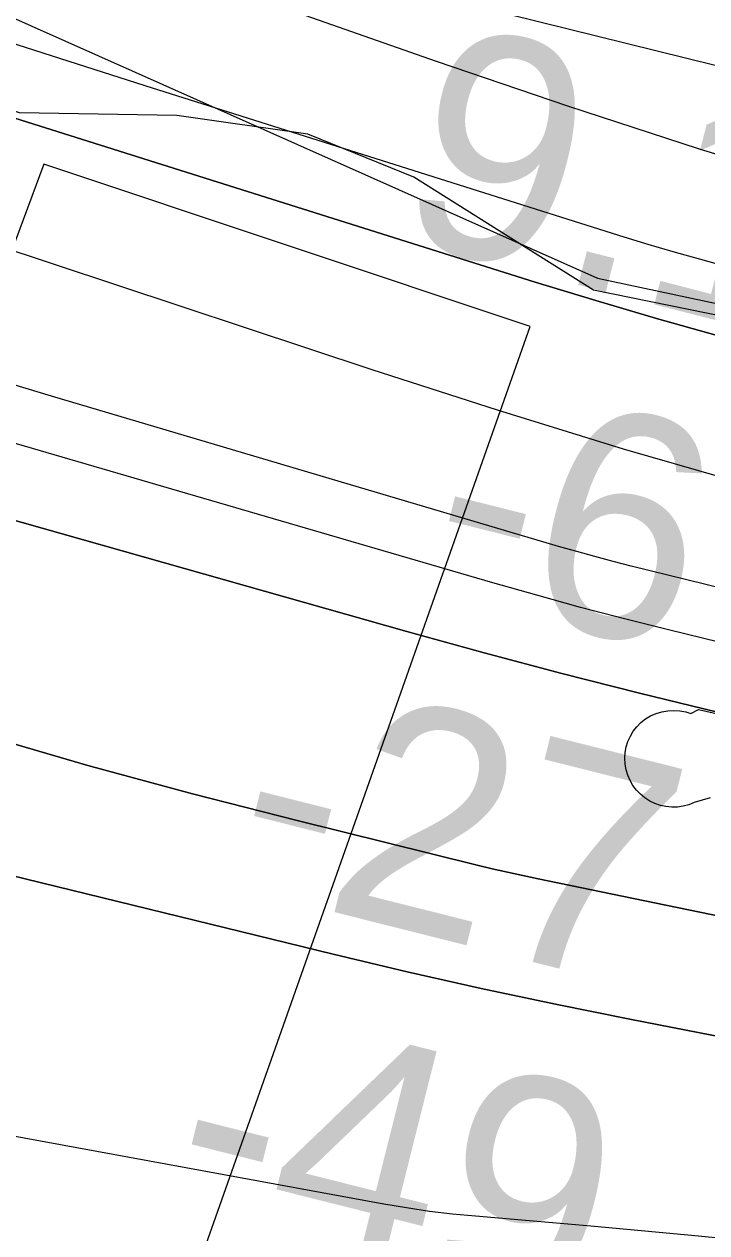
# Model space of a CAD drawing. Extents: x 3567028 to 3605064, y 510945 to 536587.
# Drawn here: x 3592053.9 to 3592258.6, y 524264.7 to 524626.9 of the extents above; entities that cross this region are included whole.
import ezdxf

# ---------------------------------------------------------------- set-up
doc = ezdxf.new("R2010")
doc.units = 0
for name, color, linetype in [('V-CHAN-DOCK', 7, 'Continuous'), ('V-GRID-MAJR', 7, 'Continuous'), ('V-RIVR-EDGE', 7, 'Continuous'), ('V-RIVR-RANG', 7, 'Continuous'), ('V-RRAP-FSHR', 7, 'Continuous'), ('V-RRAP-RVMT', 7, 'Continuous'), ('V-SITE-VEGE', 7, 'Continuous'), ('V-TOPO-DPTH', 7, 'Continuous'), ('V-TOPO-MAJR', 7, 'Continuous'), ('V-TOPO-MINR', 7, 'Continuous'), ('V-TOPO-WATR', 7, 'Continuous')]:
    doc.layers.add(name, color=color, linetype=linetype)

msp = doc.modelspace()

# ---------------------------------------------------------------- linework, layer by layer
at = {"layer": 'V-CHAN-DOCK'}
msp.add_lwpolyline([(3592259.61, 524395.032), (3592254.742, 524393.643), (3592253.1380000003, 524393.002), (3592251.471, 524392.553), (3592249.761, 524392.306), (3592248.037, 524392.263), (3592246.316, 524392.424), (3592244.631, 524392.787), (3592242.997, 524393.348), (3592241.4420000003, 524394.1), (3592239.986, 524395.027), (3592238.653, 524396.123), (3592237.457, 524397.368), (3592236.416, 524398.747), (3592235.548, 524400.24), (3592234.862, 524401.823), (3592234.3680000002, 524403.477), (3592234.073, 524405.177), (3592233.983, 524406.902), (3592234.098, 524408.6240000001), (3592234.415, 524410.322), (3592234.932, 524411.968), (3592235.6380000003, 524413.5430000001), (3592236.529, 524415.022), (3592237.586, 524416.386), (3592238.798, 524417.617), (3592240.148, 524418.692), (3592241.71, 524419.599), (3592243.367, 524420.318), (3592245.1, 524420.836), (3592246.878, 524421.15), (3592248.682, 524421.25), (3592250.484, 524421.1410000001), (3592252.264, 524420.8200000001), (3592253.747, 524420.3690000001), (3592256.0870000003, 524421.514), (3592358.717, 524398.255)], dxfattribs=at)
at = {"layer": 'V-GRID-MAJR'}
msp.add_spline([(3592345.91, 516527.14400000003), (3592293.9250000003, 522584.81), (3592241.914, 528645.559), (3592189.9020000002, 534706.322), (3592189.876, 534709.392)], degree=3, dxfattribs=at)
at = {"layer": 'V-RIVR-EDGE'}
msp.add_lwpolyline([(3592563.7771600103, 524439.7492607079), (3592430.2398394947, 524454.7849095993), (3592376.981393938, 524474.523868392), (3592336.5855927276, 524492.3928403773), (3592304.7815537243, 524515.755110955), (3592291.9492111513, 524529.87956406), (3592264.3993883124, 524539.1385927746), (3592224.592068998, 524547.2024766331), (3592170.755747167, 524581.035586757), (3592138.925951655, 524593.9815609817), (3592099.7252953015, 524599.5930364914), (3592052.547115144, 524600.3224216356), (3592015.8155331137, 524613.2805165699), (3591929.5063906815, 524647.8066497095), (3591905.0292749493, 524660.7344428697), (3591890.9684555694, 524673.6364795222), (3591875.0512851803, 524679.1903816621), (3591837.0760754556, 524684.7988269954), (3591641.20612149, 524766.7758562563)], dxfattribs=at)
at = {"layer": 'V-RRAP-FSHR'}
msp.add_lwpolyline([(3588917.040449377, 525761.3117170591), (3589447.585089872, 525584.6000368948), (3590826.4400031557, 525099.1748844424), (3591118.312771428, 524987.3008363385), (3591395.833155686, 524875.0581482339), (3591763.707204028, 524756.5055721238), (3592225.8015404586, 524550.853603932), (3592906.7820210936, 524405.0155237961), (3593563.3339577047, 524292.2075876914), (3594407.3823424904, 524107.91216351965), (3594566.647110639, 524086.37949149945), (3595126.746439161, 524010.20822742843), (3595621.594439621, 523977.2579553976), (3596093.5662800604, 523947.59881937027), (3596400.026952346, 523918.9391073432), (3596892.9477848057, 523935.06096335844), (3597072.022856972, 523933.26896335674), (3597276.9457371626, 523951.1828193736), (3597524.663625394, 523991.4546914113)], dxfattribs=at)
at = {"layer": 'V-RRAP-RVMT'}
msp.add_lwpolyline([(3592048.8820000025, 524092.30400000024), (3592205.5810000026, 524536.3100000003), (3592059.8520000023, 524584.9940000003), (3592050.0500000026, 524558.5910000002), (3592020.6360000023, 524567.5540000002), (3591924.917000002, 524309.9750000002), (3591900.3680000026, 524318.8650000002), (3592002.1920000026, 524595.5120000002), (3591922.2200000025, 524625.2220000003), (3591937.9150000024, 524668.8390000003), (3591819.5570000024, 524713.3570000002), (3591821.1880000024, 524719.0510000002), (3591729.7290000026, 524752.0540000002)], dxfattribs=at)
at = {"layer": 'V-SITE-VEGE'}
msp.add_lwpolyline([(3592642.2970000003, 524475.837), (3592519.085, 524514.792), (3592416.804, 524540.577), (3592382.115, 524553.16), (3592370.753, 524559.148), (3592364.177, 524567.526), (3592352.225, 524586.677), (3592279.254, 524610.049), (3592163.217, 524638.832), (3592062.132, 524664.6140000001), (3592050.169, 524668.21), (3592040.603, 524675.993), (3592037.017, 524682.575), (3592037.619, 524690.949), (3592042.407, 524695.135), (3592050.784, 524695.727), (3592066.3340000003, 524690.933), (3592136.912, 524671.7490000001), (3592145.887, 524670.549), (3592210.489, 524661.54), (3592345.671, 524633.343), (3592449.74, 524597.986), (3592560.992, 524566.814), (3592659.687, 524545.8200000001)], dxfattribs=at)
at = {"layer": 'V-TOPO-DPTH'}
for points in [[(3590323.68681548, 525151.5626347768), (3590413.810761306, 525123.4513554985), (3590503.871281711, 525095.135512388), (3591098.5893299, 524907.0382582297), (3591112.429683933, 524902.6219589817), (3591126.2547347, 524898.1586682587), (3591140.0568305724, 524893.6248903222), (3591153.8436231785, 524889.0441209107), (3591327.1190109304, 524830.9807049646), (3591427.6207845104, 524797.6060458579), (3591528.2409036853, 524764.5954473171), (3591629.0385412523, 524732.1309396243), (3591729.9545244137, 524700.0304924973), (3592207.1558674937, 524549.6606315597), (3592225.2748732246, 524544.108299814), (3592243.448869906, 524538.7479962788), (3592261.7053530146, 524533.6757350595), (3592280.0168270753, 524528.7955020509), (3592974.0763386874, 524349.6857447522)], [(3590323.68681548, 525151.5626347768), (3590413.810761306, 525123.4513554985), (3590503.871281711, 525095.135512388), (3591098.5893299, 524907.0382582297), (3591112.429683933, 524902.6219589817), (3591126.2547347, 524898.1586682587), (3591140.0568305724, 524893.6248903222), (3591153.8436231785, 524889.0441209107), (3591327.1190109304, 524830.9807049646), (3591427.6207845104, 524797.6060458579), (3591528.2409036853, 524764.5954473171), (3591629.0385412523, 524732.1309396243), (3591729.9545244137, 524700.0304924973), (3592207.1558674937, 524549.6606315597), (3592225.2748732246, 524544.108299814), (3592243.448869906, 524538.7479962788), (3592261.7053530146, 524533.6757350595), (3592280.0168270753, 524528.7955020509), (3592974.0763386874, 524349.6857447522)], [(3589988.6484683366, 525127.8094542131), (3590793.829785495, 524859.5143330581), (3590842.510871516, 524843.2859449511), (3590891.189024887, 524827.0487688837), (3590939.862779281, 524810.7984108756), (3590988.533601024, 524794.5392649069), (3591073.4796603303, 524766.1490991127), (3591079.680973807, 524764.0961179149), (3591085.8899145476, 524762.0666987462), (3591092.1102961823, 524760.0726226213), (3591098.3383050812, 524758.1021085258), (3591257.8877860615, 524708.1200240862), (3591344.0024366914, 524681.5321557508), (3591430.258638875, 524655.4188996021), (3591516.727168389, 524630.0175617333), (3591603.3372494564, 524605.0908360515), (3592168.688537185, 524444.9007792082), (3592191.8669587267, 524438.4960560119), (3592215.097927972, 524432.2934132), (3592238.407718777, 524426.3938909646), (3592261.770057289, 524420.6964491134), (3592817.0303820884, 524289.1091534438)], [(3592817.0303820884, 524289.1091534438), (3592261.770057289, 524420.6964491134), (3592238.407718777, 524426.3938909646), (3592215.097927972, 524432.2934132), (3592191.8669587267, 524438.4960560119), (3592168.688537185, 524444.9007792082), (3591603.3372494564, 524605.0908360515), (3591516.727168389, 524630.0175617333), (3591430.258638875, 524655.4188996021), (3591344.0024366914, 524681.5321557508), (3591257.8877860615, 524708.1200240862), (3591098.3383050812, 524758.1021085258), (3591092.1102961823, 524760.0726226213), (3591085.8899145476, 524762.0666987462), (3591079.680973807, 524764.0961179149), (3591073.4796603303, 524766.1490991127), (3590988.533601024, 524794.5392649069), (3590939.862779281, 524810.7984108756), (3590891.189024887, 524827.0487688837), (3590842.510871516, 524843.2859449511), (3590793.829785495, 524859.5143330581), (3589988.6484683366, 525127.8094542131)], [(3593130.5295451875, 524367.0749043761), (3592496.862621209, 524523.2193031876), (3592456.537349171, 524533.3693544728), (3592416.2825948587, 524543.7864170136), (3592376.133617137, 524554.6039964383), (3592336.0551571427, 524565.6885871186), (3592296.14643856, 524577.343457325), (3592256.393382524, 524589.4912305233), (3592216.873820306, 524602.3783582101), (3592177.509920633, 524615.7583888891), (3591323.176348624, 524915.0697746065)], [(3590320.3537605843, 524814.283827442), (3590441.933590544, 524782.4342732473), (3590563.6983482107, 524751.322428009), (3590685.740497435, 524721.3171462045), (3590807.9675743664, 524692.0495733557), (3590998.8449611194, 524647.2585553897), (3591025.72617426, 524640.7620879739), (3591052.546222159, 524634.0286628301), (3591079.2745221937, 524626.9398010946), (3591105.941656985, 524619.6139816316), (3591305.8002612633, 524563.2807321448), (3591432.5257982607, 524528.2755162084), (3591559.4845998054, 524494.1567678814), (3591686.7932981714, 524461.3677209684), (3591814.3352610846, 524429.4651416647), (3592146.5838840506, 524348.2023498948), (3592168.735561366, 524342.9512959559), (3592190.9335877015, 524337.9113322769), (3592213.2011375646, 524333.1880039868), (3592235.5150364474, 524328.6757659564), (3592400.287337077, 524296.5757350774), (3592504.9720154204, 524275.92483517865), (3592609.589831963, 524254.9445676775)], [(3592609.589831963, 524254.9445676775), (3592504.9720154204, 524275.92483517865), (3592400.287337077, 524296.5757350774), (3592235.5150364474, 524328.6757659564), (3592213.2011375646, 524333.1880039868), (3592190.9335877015, 524337.9113322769), (3592168.735561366, 524342.9512959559), (3592146.5838840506, 524348.2023498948), (3591814.3352610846, 524429.4651416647), (3591686.7932981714, 524461.3677209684), (3591559.4845998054, 524494.1567678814), (3591432.5257982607, 524528.2755162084), (3591305.8002612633, 524563.2807321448), (3591105.941656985, 524619.6139816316), (3591079.2745221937, 524626.9398010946), (3591052.546222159, 524634.0286628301), (3591025.72617426, 524640.7620879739), (3590998.8449611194, 524647.2585553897), (3590807.9675743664, 524692.0495733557), (3590685.740497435, 524721.3171462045), (3590563.6983482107, 524751.322428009), (3590441.933590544, 524782.4342732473), (3590320.3537605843, 524814.283827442)], [(3593081.560008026, 524272.62830111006), (3592507.314776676, 524400.1267800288), (3592460.1302255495, 524410.7684071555), (3592412.9946533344, 524421.6195888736), (3592365.932549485, 524432.7851024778), (3592318.9194245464, 524444.1601706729), (3592235.9206887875, 524464.5355605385), (3592230.454109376, 524465.918684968), (3592225.001443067, 524467.3532108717), (3592219.5696464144, 524468.8648389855), (3592214.151762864, 524470.4278685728), (3592062.1035933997, 524515.4621106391), (3591980.8079825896, 524540.0115401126), (3591899.6935480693, 524565.1350990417), (3591818.8508779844, 524591.1198521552), (3591738.1893841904, 524617.6787347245)], [(3593081.560008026, 524272.62830111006), (3592507.314776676, 524400.1267800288), (3592460.1302255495, 524410.7684071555), (3592412.9946533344, 524421.6195888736), (3592365.932549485, 524432.7851024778), (3592318.9194245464, 524444.1601706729), (3592235.9206887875, 524464.5355605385), (3592230.454109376, 524465.918684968), (3592225.001443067, 524467.3532108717), (3592219.5696464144, 524468.8648389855), (3592214.151762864, 524470.4278685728), (3592062.1035933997, 524515.4621106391), (3591980.8079825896, 524540.0115401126), (3591899.6935480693, 524565.1350990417), (3591818.8508779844, 524591.1198521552), (3591738.1893841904, 524617.6787347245)], [(3591756.93168778, 524503.8461214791), (3591809.5150697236, 524486.9874409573), (3591862.1206381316, 524470.1985177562), (3591914.759486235, 524453.514230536), (3591967.420520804, 524436.8997006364), (3592010.8628119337, 524423.2411552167), (3592041.9015940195, 524413.8016095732), (3592073.049957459, 524404.7529357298), (3592104.3626929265, 524396.2905695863), (3592135.7850097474, 524388.2190752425), (3592189.6994719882, 524374.9082397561), (3592194.2529280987, 524373.812619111), (3592198.814537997, 524372.7530705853), (3592203.3883785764, 524371.7476302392), (3592207.970372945, 524370.7782620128), (3592246.3118608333, 524362.903695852), (3592270.068078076, 524358.0113764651), (3592293.8207774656, 524353.1020825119), (3592317.5682000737, 524348.1673267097), (3592341.312104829, 524343.2155963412), (3593041.766337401, 524196.7458210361)], [(3593041.766337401, 524196.7458210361), (3592341.312104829, 524343.2155963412), (3592317.5682000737, 524348.1673267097), (3592293.8207774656, 524353.1020825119), (3592270.068078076, 524358.0113764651), (3592246.3118608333, 524362.903695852), (3592207.970372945, 524370.7782620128), (3592203.3883785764, 524371.7476302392), (3592198.814537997, 524372.7530705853), (3592194.2529280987, 524373.812619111), (3592189.6994719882, 524374.9082397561), (3592135.7850097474, 524388.2190752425), (3592104.3626929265, 524396.2905695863), (3592073.049957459, 524404.7529357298), (3592041.9015940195, 524413.8016095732), (3592010.8628119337, 524423.2411552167), (3591967.420520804, 524436.8997006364), (3591914.759486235, 524453.514230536), (3591862.1206381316, 524470.1985177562), (3591809.5150697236, 524486.9874409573), (3591756.93168778, 524503.8461214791)]]:
    msp.add_lwpolyline(points, dxfattribs=at)
at = {"layer": 'V-TOPO-MAJR'}
msp.add_lwpolyline([(3592762.627838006, 524190.5719258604), (3592352.5871473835, 524252.0784019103), (3592333.8771271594, 524254.7494114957), (3592315.1447883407, 524257.2431723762), (3592296.3789716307, 524259.4710601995), (3592277.590836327, 524261.52169931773), (3592272.224611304, 524262.06892378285), (3592256.0988598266, 524263.6701593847), (3592239.9677994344, 524265.21434154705), (3592223.8287756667, 524266.6729435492), (3592207.6844429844, 524268.0744921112), (3592189.2034357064, 524269.6295258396), (3592182.309011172, 524270.31113588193), (3592175.432400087, 524271.1263105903), (3592168.5825091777, 524272.14183229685), (3592161.7504317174, 524273.290918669), (3591907.4045746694, 524319.8972775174), (3591773.4141811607, 524344.4565990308)], dxfattribs=at)
at = {"layer": 'V-TOPO-MINR'}
for points in [[(3592616.214433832, 524400.7275617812), (3592539.3001991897, 524418.9933919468), (3592462.6080273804, 524438.170222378), (3592386.0638974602, 524457.9543863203), (3592309.571021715, 524478.2100376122), (3592271.488361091, 524488.6709565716), (3592233.5442100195, 524499.5967529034), (3592195.807823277, 524511.2198652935), (3592158.209946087, 524523.3078550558), (3591263.3019212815, 524820.1534026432), (3591239.0750651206, 524828.2292717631), (3591214.864260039, 524836.3527457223), (3591190.677531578, 524844.5476269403), (3591166.506854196, 524852.7901129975), (3591126.3262169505, 524866.558395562), (3591122.2550489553, 524867.943941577), (3591118.180084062, 524869.3181505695), (3591114.099423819, 524870.6753540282), (3591110.014966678, 524872.0212204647), (3591105.925108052, 524873.3506041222), (3591101.8318446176, 524874.6693485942), (3591097.733473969, 524875.9721342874), (3591093.631698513, 524877.2642807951), (3590005.0277656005, 525217.8678284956)], [(3592619.967241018, 524462.7492419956), (3592526.9855863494, 524486.2795999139), (3592434.091989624, 524510.1621243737), (3592264.966587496, 524554.1556929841), (3592256.720066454, 524556.3692297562), (3592248.497966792, 524558.6675886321), (3592240.312499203, 524561.0931806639), (3592232.151452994, 524563.6035947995), (3592090.2009895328, 524608.4767923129), (3592011.169455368, 524633.7506042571), (3591932.2531327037, 524659.3752427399), (3591853.5096272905, 524685.5261210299), (3591774.8813333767, 524712.0278258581), (3591193.864092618, 524910.0220819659), (3591164.484913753, 524919.9471642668), (3591135.0714288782, 524929.7685957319), (3591105.606484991, 524939.4345509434), (3591076.1072350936, 524948.996855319), (3590672.336520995, 525078.7035620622), (3590556.0704078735, 525115.9668129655), (3590439.7711745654, 525153.1261661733), (3590323.4222609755, 525190.1296728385)], [(3592669.8555281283, 524343.0989578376), (3592557.42812116, 524369.7716954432), (3592445.107902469, 524396.9024609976), (3592247.1000066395, 524445.371279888), (3592233.8873814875, 524448.6978736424), (3592220.7057405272, 524452.1400037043), (3592207.5705758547, 524455.7554382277), (3592194.466395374, 524459.486409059), (3591442.057537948, 524679.0762187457), (3591383.652040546, 524696.4048880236), (3591325.353204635, 524714.0797992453), (3591267.214360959, 524732.2740733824), (3591209.182178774, 524750.8145894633), (3591174.7631821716, 524761.9804451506), (3591134.060014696, 524775.3156416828), (3591093.4095171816, 524788.807997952), (3591052.8380246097, 524802.5360938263), (3591012.3192019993, 524816.4213494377), (3590033.054323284, 525155.1814597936)], [(3592817.0303820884, 524289.1091534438), (3592261.770057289, 524420.6964491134), (3592238.407718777, 524426.3938909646), (3592215.097927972, 524432.2934132), (3592191.8669587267, 524438.4960560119), (3592168.688537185, 524444.9007792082), (3591603.3372494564, 524605.0908360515), (3591516.727168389, 524630.0175617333), (3591430.258638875, 524655.4188996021), (3591344.0024366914, 524681.5321557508), (3591257.8877860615, 524708.1200240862), (3591098.3383050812, 524758.1021085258), (3591092.1102961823, 524760.0726226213), (3591085.8899145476, 524762.0666987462), (3591079.680973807, 524764.0961179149), (3591073.4796603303, 524766.1490991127), (3590988.533601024, 524794.5392649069), (3590939.862779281, 524810.7984108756), (3590891.189024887, 524827.0487688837), (3590842.510871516, 524843.2859449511), (3590793.829785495, 524859.5143330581), (3589988.6484683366, 525127.8094542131)], [(3593130.5295451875, 524367.0749043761), (3592496.862621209, 524523.2193031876), (3592456.537349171, 524533.3693544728), (3592416.2825948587, 524543.7864170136), (3592376.133617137, 524554.6039964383), (3592336.0551571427, 524565.6885871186), (3592296.14643856, 524577.343457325), (3592256.393382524, 524589.4912305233), (3592216.873820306, 524602.3783582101), (3592177.509920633, 524615.7583888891), (3591323.176348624, 524915.0697746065)], [(3592609.589831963, 524254.9445676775), (3592504.9720154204, 524275.92483517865), (3592400.287337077, 524296.5757350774), (3592235.5150364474, 524328.6757659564), (3592213.2011375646, 524333.1880039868), (3592190.9335877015, 524337.9113322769), (3592168.735561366, 524342.9512959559), (3592146.5838840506, 524348.2023498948), (3591814.3352610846, 524429.4651416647), (3591686.7932981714, 524461.3677209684), (3591559.4845998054, 524494.1567678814), (3591432.5257982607, 524528.2755162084), (3591305.8002612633, 524563.2807321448), (3591105.941656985, 524619.6139816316), (3591079.2745221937, 524626.9398010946), (3591052.546222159, 524634.0286628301), (3591025.72617426, 524640.7620879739), (3590998.8449611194, 524647.2585553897), (3590807.9675743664, 524692.0495733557), (3590685.740497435, 524721.3171462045), (3590563.6983482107, 524751.322428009), (3590441.933590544, 524782.4342732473), (3590320.3537605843, 524814.283827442)], [(3593081.560008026, 524272.62830111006), (3592507.314776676, 524400.1267800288), (3592460.1302255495, 524410.7684071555), (3592412.9946533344, 524421.6195888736), (3592365.932549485, 524432.7851024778), (3592318.9194245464, 524444.1601706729), (3592235.9206887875, 524464.5355605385), (3592230.454109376, 524465.918684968), (3592225.001443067, 524467.3532108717), (3592219.5696464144, 524468.8648389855), (3592214.151762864, 524470.4278685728), (3592062.1035933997, 524515.4621106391), (3591980.8079825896, 524540.0115401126), (3591899.6935480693, 524565.1350990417), (3591818.8508779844, 524591.1198521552), (3591738.1893841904, 524617.6787347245)], [(3593041.766337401, 524196.7458210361), (3592341.312104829, 524343.2155963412), (3592317.5682000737, 524348.1673267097), (3592293.8207774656, 524353.1020825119), (3592270.068078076, 524358.0113764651), (3592246.3118608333, 524362.903695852), (3592207.970372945, 524370.7782620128), (3592203.3883785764, 524371.7476302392), (3592198.814537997, 524372.7530705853), (3592194.2529280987, 524373.812619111), (3592189.6994719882, 524374.9082397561), (3592135.7850097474, 524388.2190752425), (3592104.3626929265, 524396.2905695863), (3592073.049957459, 524404.7529357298), (3592041.9015940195, 524413.8016095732), (3592010.8628119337, 524423.2411552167), (3591967.420520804, 524436.8997006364), (3591914.759486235, 524453.514230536), (3591862.1206381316, 524470.1985177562), (3591809.5150697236, 524486.9874409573), (3591756.93168778, 524503.8461214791)]]:
    msp.add_lwpolyline(points, dxfattribs=at)
at = {"layer": 'V-TOPO-WATR'}
msp.add_lwpolyline([(3592974.0763386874, 524349.6857447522), (3592280.0168270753, 524528.7955020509), (3592261.7053530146, 524533.6757350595), (3592243.448869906, 524538.7479962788), (3592225.2748732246, 524544.108299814), (3592207.1558674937, 524549.6606315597), (3591729.9545244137, 524700.0304924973), (3591629.0385412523, 524732.1309396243), (3591528.2409036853, 524764.5954473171), (3591427.6207845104, 524797.6060458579), (3591327.1190109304, 524830.9807049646), (3591153.8436231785, 524889.0441209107), (3591140.0568305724, 524893.6248903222), (3591126.2547347, 524898.1586682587), (3591112.429683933, 524902.6219589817), (3591098.5893299, 524907.0382582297), (3590503.871281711, 525095.135512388), (3590413.810761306, 525123.4513554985), (3590323.68681548, 525151.5626347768)], dxfattribs=at)

# ---------------------------------------------------------------- texts
at = {"layer": 'V-RIVR-RANG'}
for s, height, rotation, p in [('9.1', 67, 345.6083257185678, (3592163.8284933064, 524563.2093387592)), ('-6', 67.00000000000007, 345.8937222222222, (3592172.0219987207, 524457.6141656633)), ('-27', 67.00000000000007, 345.8937222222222, (3592113.6410539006, 524369.1762718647)), ('-49', 67.00000000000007, 345.8937222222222, (3592094.9130367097, 524270.77363214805))]:
    msp.add_text(s, height=height, rotation=rotation, dxfattribs=at).set_placement(p)

doc.saveas('drawing.dxf')
